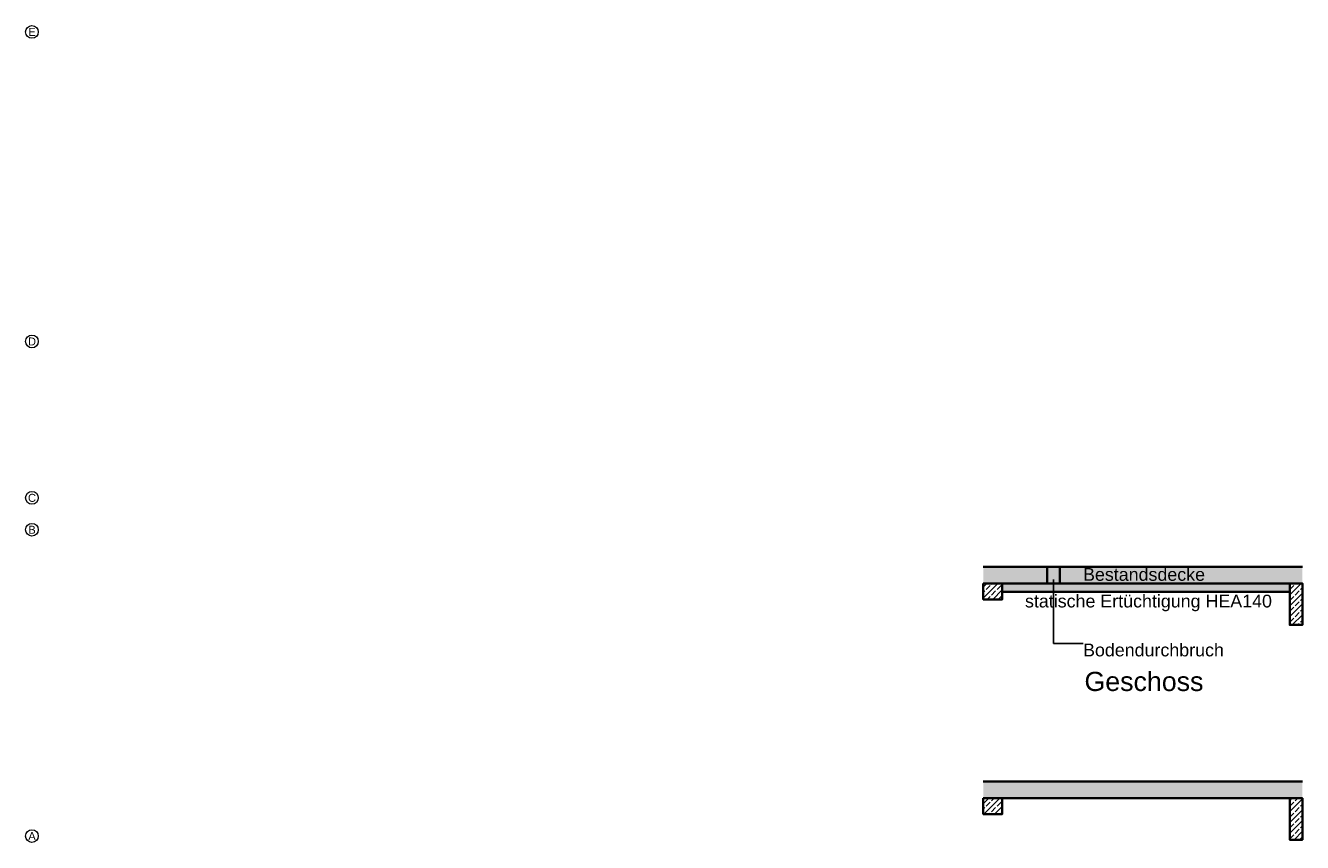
# Model space of a CAD drawing. Header units: metres. Extents: x -3.6 to 85.2, y -11 to 16.8.
# Tile 508 of 508: x 65.2 to 85.2, y 0.4 to 13.2. Entities that reach past the tile are written whole.
import ezdxf

# ---------------------------------------------------------------- set-up
doc = ezdxf.new("R2010")
doc.units = ezdxf.units.M
doc.header["$MEASUREMENT"] = 0
doc.linetypes.add('Wipeout_Contour', pattern=[1, 0, -1])
for name, color, linetype in [('152 - Bemaßung_ Beschriftung.Ausbau', 7, 'Continuous'), ('301 - Elemente.Linie', 7, 'Continuous'), ('302 - Elemente.Schraffur', 7, 'Continuous'), ('451 - Universal.Achsen Raster', 7, 'Continuous')]:
    doc.layers.add(name, color=color, linetype=linetype)
doc.styles.add('ERSTELLTER_STIL_2', font='txt')
doc.dimstyles.new('ERSTELLTER_STIL__6', dxfattribs={"dimtxt": 0.18, "dimasz": 0.00912, "dimexe": 0.18, "dimexo": 0.0625, "dimgap": 0, "dimtad": 0, "dimtih": 1, "dimtoh": 1, "dimdec": 4, "dimzin": 0, "dimdsep": 46, "dimcen": 0.09, "dimadec": 0, "dimazin": 0, "dimtfac": 1, "dimtdec": 4, "dimtmove": 0, "dimatfit": 3, "dimldrblk": 'ARROWHEAD_11', "dimfxl": 1, "dimtolj": 1, "dimtzin": 0, "dimarcsym": 0})
pattern_1 = [(45, (80.35416, -10.31062), (-0.0848528, 0.0848528), []), (45, (80.31173, -10.26819), (-0.0848528, 0.0848528), [0.09, -0.03])]

# ---------------------------------------------------------------- blocks, each defined once
blk = doc.blocks.new('ARROWHEAD_11')
at = {"color": 0, "linetype": 'Continuous', "lineweight": 0}
blk.add_line((0, 0), (-1, 0), dxfattribs=at)
at = {"color": 0, "linetype": 'Continuous', "lineweight": 0, "const_width": 0.25, "flags": 128}
blk.add_lwpolyline([(-0.125, 0, 1), (0.125, 0, 1)], format="xyb", close=True, dxfattribs=at)

msp = doc.modelspace()

# ---------------------------------------------------------------- hatches: boundary and pattern name
at = {"layer": '302 - Elemente.Schraffur', "linetype": 'Continuous', "lineweight": 0, "true_color": 0x5f5f5f}
for points in [[(80.18, 4.769), (81.18, 4.769), (81.18, 4.509), (80.18, 4.509)], [(81.38, 4.769), (85.18, 4.769), (85.18, 4.509), (81.38, 4.509)], [(80.18, 1.404), (85.18, 1.404), (85.18, 1.144), (80.18, 1.144)]]:
    msp.add_hatch(color=251, dxfattribs=at).paths.add_polyline_path(points)
at = {"layer": '302 - Elemente.Schraffur', "linetype": 'Continuous', "lineweight": 0, "true_color": 0x414141}
msp.add_hatch(color=250, dxfattribs=at).paths.add_polyline_path([(81.18, 4.769), (81.38, 4.769), (81.38, 4.509), (81.18, 4.509)])
at = {"layer": '302 - Elemente.Schraffur', "linetype": 'Continuous', "lineweight": 9}
h = msp.add_hatch(dxfattribs=at)
h.set_pattern_fill('Beton__Stahlbeton_0002', style=0, pattern_type=2)
h.set_pattern_definition(pattern_1)
h.paths.add_polyline_path([(80.18, 4.509), (80.48, 4.509), (80.48, 4.259), (80.18, 4.259)])
at = {"layer": '302 - Elemente.Schraffur', "linetype": 'Continuous', "lineweight": 0, "true_color": 0x7f4a4a}
msp.add_hatch(color=27, dxfattribs=at).paths.add_polyline_path([(80.48, 4.509), (84.98, 4.509), (84.98, 4.376), (80.48, 4.376)])
at = {"layer": '302 - Elemente.Schraffur', "linetype": 'Continuous', "lineweight": 9}
h = msp.add_hatch(dxfattribs=at)
h.set_pattern_fill('Beton__Stahlbeton_0002', style=0, pattern_type=2)
h.set_pattern_definition(pattern_1)
h.paths.add_polyline_path([(84.98, 4.509), (85.18, 4.509), (85.18, 3.859), (84.98, 3.859)])
h = msp.add_hatch(dxfattribs=at)
h.set_pattern_fill('Beton__Stahlbeton_0002', style=0, pattern_type=2)
h.set_pattern_definition(pattern_1)
h.paths.add_polyline_path([(80.18, 1.144), (80.48, 1.144), (80.48, 0.894), (80.18, 0.894)])
h = msp.add_hatch(dxfattribs=at)
h.set_pattern_fill('Beton__Stahlbeton_0002', style=0, pattern_type=2)
h.set_pattern_definition(pattern_1)
h.paths.add_polyline_path([(84.98, 1.144), (85.18, 1.144), (85.18, 0.494), (84.98, 0.494)])

# ---------------------------------------------------------------- linework, layer by layer
at = {"layer": '301 - Elemente.Linie', "color": 7, "linetype": 'Continuous', "lineweight": 35, "flags": 128}
for points in [[(80.18, 4.769), (81.18, 4.769), (81.18, 4.509), (80.18, 4.509)], [(85.18, 4.769), (81.38, 4.769), (81.38, 4.509), (84.98, 4.509)], [(80.18, 4.509), (85.18, 4.509)], [(85.18, 1.404), (80.18, 1.404)], [(80.18, 1.144), (85.18, 1.144)]]:
    msp.add_lwpolyline(points, dxfattribs=at)
at = {"layer": '301 - Elemente.Linie', "color": 1, "linetype": 'Continuous', "lineweight": 35, "flags": 128}
msp.add_lwpolyline([(80.48, 4.376), (84.98, 4.376)], dxfattribs=at)
at = {"layer": '302 - Elemente.Schraffur', "color": 7, "linetype": 'Continuous', "lineweight": 35, "flags": 128}
for points in [[(81.18, 4.769), (81.38, 4.769), (81.38, 4.509), (81.18, 4.509)], [(80.18, 4.509), (80.48, 4.509), (80.48, 4.259), (80.18, 4.259)], [(84.98, 4.509), (85.18, 4.509), (85.18, 3.859), (84.98, 3.859)], [(80.18, 1.144), (80.48, 1.144), (80.48, 0.894), (80.18, 0.894)], [(84.98, 1.144), (85.18, 1.144), (85.18, 0.494), (84.98, 0.494)]]:
    msp.add_lwpolyline(points, close=True, dxfattribs=at)
at = {"layer": '451 - Universal.Achsen Raster', "color": 160, "linetype": 'Continuous', "lineweight": 9, "true_color": 0x3232ff}
for centre in [(65.285, 13.15), (65.285, 8.3), (65.285, 5.85), (65.285, 5.35), (65.285, 0.55)]:
    msp.add_circle(centre, 0.1, dxfattribs=at)

# ---------------------------------------------------------------- texts
at = {"layer": '152 - Bemaßung_ Beschriftung.Ausbau', "color": 7, "linetype": 'Continuous', "lineweight": 9, "style": 'ERSTELLTER_STIL_2'}
for s, insert, char_height, attachment_point in [('\\A1;{\\pql;\\fArial|b0|i0|c0|p38;Bestandsdecke}', (81.744, 4.547), 0.2, 7), ('\\A1;{\\pql;\\fArial|b0|i0|c0|p38;Geschoss}', (81.766, 2.971), 0.3, 4)]:
    msp.add_mtext(s, dxfattribs=dict(at, insert=insert, char_height=char_height, attachment_point=attachment_point))
at = {"layer": '152 - Bemaßung_ Beschriftung.Ausbau', "color": 1, "linetype": 'Continuous', "lineweight": 9, "insert": (80.835, 4.072), "char_height": 0.2, "attachment_point": 7, "style": 'ERSTELLTER_STIL_2'}
msp.add_mtext('\\A1;{\\pql;\\fArial|b0|i0|c0|p38;statische Ertüchtigung HEA140}', dxfattribs=at)
at = {"layer": '451 - Universal.Achsen Raster', "color": 160, "lineweight": 9, "true_color": 0x3232ff, "char_height": 0.125, "attachment_point": 1, "style": 'ERSTELLTER_STIL_2'}
for s, insert in [('\\A1;{\\pql;\\pt0;\\fArial|b0|i0|c0|p38;E}', (65.228, 13.212)), ('\\A1;{\\pql;\\pt0;\\fArial|b0|i0|c0|p38;D}', (65.223, 8.362)), ('\\A1;{\\pql;\\pt0;\\fArial|b0|i0|c0|p38;C}', (65.223, 5.912)), ('\\A1;{\\pql;\\pt0;\\fArial|b0|i0|c0|p38;B}', (65.228, 5.412)), ('\\A1;{\\pql;\\pt0;\\fArial|b0|i0|c0|p38;A}', (65.228, 0.612))]:
    msp.add_mtext(s, dxfattribs=dict(at, insert=insert))

# ---------------------------------------------------------------- wipeouts: each hides what was drawn before it
at = {"color": 7, "linetype": 'Wipeout_Contour', "lineweight": 9, "ltscale": 331.588657}
msp.add_wipeout([(81.744, 3.611), (83.902, 3.611), (83.902, 3.297), (81.744, 3.297)], dxfattribs=at).dxf.layer = '152 - Bemaßung_ Beschriftung.Ausbau'

# ---------------------------------------------------------------- next in the draw order: texts
at = {"layer": '152 - Bemaßung_ Beschriftung.Ausbau', "color": 7, "linetype": 'Continuous', "lineweight": 9, "insert": (81.744, 3.566), "char_height": 0.2, "attachment_point": 1, "style": 'ERSTELLTER_STIL_2'}
msp.add_mtext('\\A1;{\\pql;\\fArial|b0|i0|c0|p38;Bodendurchbruch}', dxfattribs=at)

# ---------------------------------------------------------------- next in the draw order: leaders
at = {"layer": '152 - Bemaßung_ Beschriftung.Ausbau', "color": 7, "linetype": 'Continuous', "lineweight": 13, "annotation_type": 0, "has_hookline": 1, "hookline_direction": 0, "text_width": 2.164}
msp.add_leader([(81.28, 4.572), (81.28, 3.566), (81.744, 3.566)], dimstyle='ERSTELLTER_STIL__6', dxfattribs=at)

doc.saveas('drawing.dxf')
